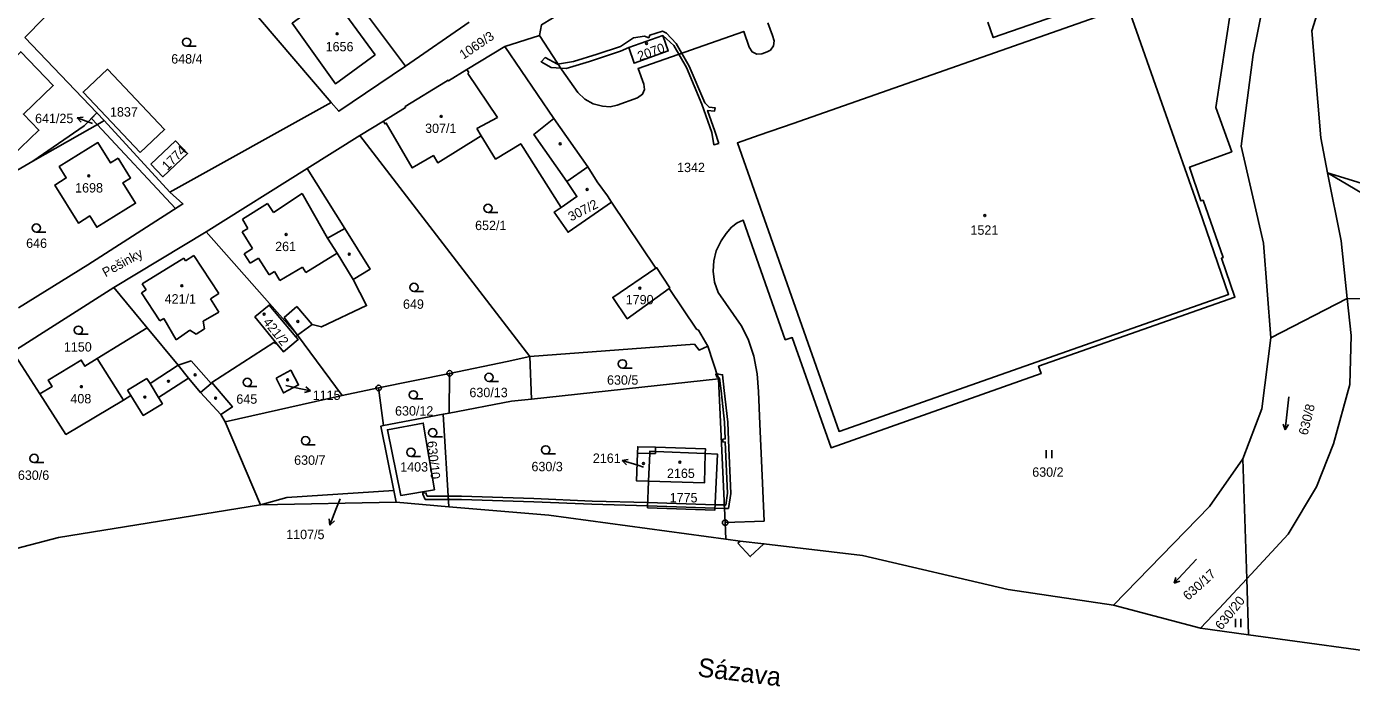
# Model space of a CAD drawing. Extents: x -680203 to -673936, y -1102717 to -1093650.
# Drawn here: x -678506.8 to -678266.1, y -1098365.5 to -1098245.8 of the extents above; entities that cross this region are included whole.
import ezdxf

# ---------------------------------------------------------------- set-up
doc = ezdxf.new("R2010")
doc.units = 0
for name, color, linetype in [('SOxx02xx_Koleje_param další_Popis10', 7, 'Continuous'), ('SOxx02xx_Staničení_Popis10', 7, 'Continuous'), ('SOxxxxxx_Koleje_hlavní_body_Popis10', 7, 'Continuous'), ('SOxxxxxx_Koleje_LN_parametry_Popis10', 7, 'Continuous'), ('SOxxxxxx_Koleje_param další_Popis10', 7, 'Continuous'), ('SOxxxxxx_Osa_bod_P', 7, 'Continuous'), ('SOxxxxxx_Staničení_Popis10', 7, 'Continuous'), ('x_prac', 7, 'Continuous')]:
    doc.layers.add(name, color=color, linetype=linetype)

msp = doc.modelspace()

# ---------------------------------------------------------------- linework, layer by layer
at = {"layer": 'SOxx02xx_Koleje_param další_Popis10'}
for centre, radius in [((-678429.94, -1098308.7), 0.5), ((-678429.94, -1098308.7), 0.0303), ((-678442.83, -1098311.35), 0.5), ((-678442.83, -1098311.35), 0.0303), ((-678379.89, -1098335.79), 0.5), ((-678379.89, -1098335.79), 0.0303)]:
    msp.add_circle(centre, radius, dxfattribs=at)
at = {"layer": 'SOxx02xx_Staničení_Popis10'}
for p, q in [((-678497.62, -1098262.3), (-678496.51, -1098262.2)), ((-678494.82, -1098263.38), (-678497.62, -1098262.3)), ((-678497.62, -1098262.3), (-678496.87, -1098263.13)), ((-678459.7, -1098310.91), (-678458.13, -1098311.24)), ((-678458.13, -1098311.24), (-678455.2, -1098311.86)), ((-678455.2, -1098311.86), (-678456.07, -1098311.17)), ((-678455.2, -1098311.86), (-678456.28, -1098312.15)), ((-678398.62, -1098324.5), (-678397.52, -1098324.32)), ((-678395.75, -1098325.38), (-678398.62, -1098324.5)), ((-678398.62, -1098324.5), (-678397.81, -1098325.27)), ((-678394.74, -1098325.69), (-678395.75, -1098325.38)), ((-678449.85, -1098331.45), (-678450.61, -1098333.42)), ((-678451.69, -1098336.22), (-678451.79, -1098335.11)), ((-678450.61, -1098333.42), (-678451.69, -1098336.22)), ((-678451.69, -1098336.22), (-678450.86, -1098335.47))]:
    msp.add_line(p, q, dxfattribs=at)
at = {"layer": 'SOxxxxxx_Koleje_hlavní_body_Popis10'}
for p, q in [((-678477.7, -1098249.35), (-678475.95, -1098249.35)), ((-678422.96, -1098279.5), (-678421.21, -1098279.5)), ((-678505.02, -1098283.07), (-678503.27, -1098283.07)), ((-678436.41, -1098293.85), (-678434.66, -1098293.85)), ((-678497.37, -1098301.61), (-678495.62, -1098301.61)), ((-678398.55, -1098307.73), (-678396.8, -1098307.73)), ((-678466.68, -1098311.08), (-678464.93, -1098311.08)), ((-678422.8, -1098310.17), (-678421.05, -1098310.17)), ((-678436.53, -1098313.34), (-678434.78, -1098313.34)), ((-678277.52, -1098312.95), (-678278.14, -1098318.92)), ((-678278.14, -1098318.92), (-678278.54, -1098317.9)), ((-678278.14, -1098318.92), (-678277.54, -1098318)), ((-678433.01, -1098320.22), (-678431.26, -1098320.22)), ((-678456.11, -1098321.67), (-678454.36, -1098321.67)), ((-678412.48, -1098323.33), (-678410.73, -1098323.33)), ((-678321.58, -1098324.11), (-678321.58, -1098322.61)), ((-678320.58, -1098324.11), (-678320.58, -1098322.61)), ((-678505.41, -1098324.89), (-678503.66, -1098324.89)), ((-678436.97, -1098323.77), (-678435.22, -1098323.77)), ((-678294.25, -1098342.39), (-678298.34, -1098346.78)), ((-678298.34, -1098346.78), (-678298.04, -1098345.72)), ((-678298.34, -1098346.78), (-678297.31, -1098346.41)), ((-678287.2, -1098354.76), (-678287.2, -1098353.26)), ((-678286.2, -1098354.76), (-678286.2, -1098353.26))]:
    msp.add_line(p, q, dxfattribs=at)
for centre in [(-678477.7, -1098248.6), (-678422.96, -1098278.75), (-678505.02, -1098282.32), (-678436.41, -1098293.1), (-678497.37, -1098300.86), (-678398.55, -1098306.98), (-678422.8, -1098309.42), (-678466.68, -1098310.33), (-678436.53, -1098312.59), (-678433.01, -1098319.47), (-678456.11, -1098320.92), (-678505.41, -1098324.14), (-678436.97, -1098323.02), (-678412.48, -1098322.58)]:
    msp.add_circle(centre, 0.75, dxfattribs=at)
at = {"layer": 'SOxxxxxx_Koleje_LN_parametry_Popis10'}
for points in [[(-678381.04, -1098266.97), (-678381.77, -1098264.75), (-678383.08, -1098260.97), (-678381.8, -1098261.11), (-678381.73, -1098260.51), (-678382.81, -1098260.4), (-678383.56, -1098259.58), (-678386.4, -1098252.94), (-678388.76, -1098248.84), (-678390.52, -1098246.94), (-678391.25, -1098246.58), (-678393.56, -1098247.32), (-678393.76, -1098247.81), (-678394.54, -1098247.5), (-678396.53, -1098247.83), (-678398.9, -1098249.36), (-678403.14, -1098250.78), (-678407.42, -1098252.09), (-678410.36, -1098252.61), (-678412.56, -1098251.39), (-678413.33, -1098252.16), (-678411.52, -1098253.21), (-678408.76, -1098253.4), (-678404.55, -1098252.13), (-678398.9, -1098250.22), (-678397.41, -1098249.59), (-678391.22, -1098247.4), (-678389.24, -1098249.2), (-678386.94, -1098253.2), (-678384.1, -1098259.85), (-678382.33, -1098264.99), (-678381.96, -1098267.2)], [(-678492.69, -1098262.82), (-678494, -1098261.4), (-678494.99, -1098262.43), (-678493.95, -1098263.54), (-678479.73, -1098278.81), (-678478.38, -1098277.96), (-678480.75, -1098275.79)], [(-678381.36, -1098309.45), (-678381.17, -1098309.41), (-678381.38, -1098308.79), (-678381.6, -1098308.87)], [(-678380.9, -1098309.57), (-678380.64, -1098311.86), (-678380.03, -1098317.57), (-678379.88, -1098320.6), (-678380.33, -1098320.66), (-678380.3, -1098321.15), (-678379.86, -1098321.18), (-678379.44, -1098330.46), (-678379.79, -1098332.59), (-678380.04, -1098332.58), (-678380.01, -1098333.19), (-678379.29, -1098333.21), (-678378.84, -1098330.5), (-678379.27, -1098320.84), (-678379.43, -1098317.53), (-678380.04, -1098311.8), (-678380.36, -1098308.95), (-678381.38, -1098308.79), (-678381.17, -1098309.41)], [(-678434.81, -1098330.38), (-678434.78, -1098330.62), (-678434.36, -1098331.56), (-678430.17, -1098331.59), (-678430.21, -1098330.99), (-678434.02, -1098330.96), (-678434.18, -1098330.59), (-678434.18, -1098330.42)], [(-678393.98, -1098332.76), (-678388.73, -1098332.92), (-678381.75, -1098333.13), (-678380.01, -1098333.19), (-678380.04, -1098332.58), (-678381.72, -1098332.53), (-678388.71, -1098332.32), (-678393.95, -1098332.16), (-678404.06, -1098331.86), (-678414.63, -1098331.4), (-678427.76, -1098331.01), (-678430.21, -1098330.99), (-678430.17, -1098331.59), (-678427.78, -1098331.61), (-678414.65, -1098332), (-678404.08, -1098332.46)], [(-678377.59, -1098339.53), (-678375.34, -1098341.94), (-678372.85, -1098339.63), (-678377.16, -1098339.12)]]:
    msp.add_lwpolyline(points, close=True, dxfattribs=at)
at = {"layer": 'SOxxxxxx_Koleje_param další_Popis10'}
for centre in [(-678450.37, -1098247.06), (-678394.17, -1098248.83), (-678431.46, -1098262.06), (-678409.84, -1098267.04), (-678495.5, -1098272.87), (-678404.96, -1098275.32), (-678332.74, -1098280.07), (-678459.65, -1098283.49), (-678448.16, -1098287.09), (-678478.58, -1098292.79), (-678395.39, -1098293.23), (-678463.63, -1098297.95), (-678457.5, -1098299.27), (-678476.18, -1098308.97), (-678496.83, -1098311.11), (-678481.02, -1098310.14), (-678459.36, -1098309.88), (-678485.29, -1098312.99), (-678472.44, -1098313.18), (-678394.73, -1098325.05), (-678388.1, -1098324.83)]:
    msp.add_circle(centre, 0.175, dxfattribs=at)
at = {"layer": 'SOxxxxxx_Staničení_Popis10'}
for p, q in [((-678426.8, -1098253.56), (-678426.42, -1098254.11)), ((-678426.42, -1098254.11), (-678426.66, -1098254.28)), ((-678426.66, -1098254.28), (-678421.26, -1098262.29)), ((-678421.26, -1098262.29), (-678424.99, -1098264.29)), ((-678424.99, -1098264.29), (-678424.19, -1098265.58)), ((-678404.84, -1098271.21), (-678408.63, -1098273.89)), ((-678467.56, -1098280.73), (-678463, -1098277.89)), ((-678463, -1098277.89), (-678461.96, -1098279.49)), ((-678461.96, -1098279.49), (-678456.71, -1098276.07)), ((-678456.71, -1098276.07), (-678452.13, -1098284.18)), ((-678467.63, -1098283.03), (-678466.58, -1098282.43)), ((-678466.58, -1098282.43), (-678467.56, -1098280.73)), ((-678452.13, -1098284.18), (-678448.97, -1098282.41)), ((-678465.74, -1098286.05), (-678467.63, -1098283.03)), ((-678452.13, -1098284.18), (-678450.35, -1098286.87)), ((-678477.91, -1098288.28), (-678476.39, -1098287.29)), ((-678476.39, -1098287.29), (-678471.84, -1098294.23)), ((-678467.23, -1098286.98), (-678465.74, -1098286.05)), ((-678466.14, -1098288.72), (-678467.23, -1098286.98)), ((-678450.35, -1098286.87), (-678456.08, -1098290.38)), ((-678447.43, -1098291.67), (-678450.35, -1098286.87)), ((-678485.79, -1098292.47), (-678478.24, -1098287.78)), ((-678478.24, -1098287.78), (-678477.91, -1098288.28)), ((-678464.65, -1098287.78), (-678466.14, -1098288.72)), ((-678462.73, -1098290.84), (-678464.65, -1098287.78)), ((-678456.65, -1098289.42), (-678460.75, -1098291.87)), ((-678456.08, -1098290.38), (-678456.65, -1098289.42)), ((-678461.73, -1098290.24), (-678462.73, -1098290.84)), ((-678460.75, -1098291.87), (-678461.73, -1098290.24)), ((-678485.89, -1098294.08), (-678485.08, -1098293.56)), ((-678482.58, -1098299.19), (-678485.89, -1098294.08)), ((-678485.08, -1098293.56), (-678485.79, -1098292.47)), ((-678471.84, -1098294.23), (-678473.36, -1098295.17)), ((-678473.36, -1098295.17), (-678471.86, -1098297.61)), ((-678460, -1098298.59), (-678457.67, -1098296.59)), ((-678457.67, -1098296.59), (-678454.88, -1098299.85)), ((-678481.82, -1098298.75), (-678482.58, -1098299.19)), ((-678479.58, -1098302.59), (-678481.82, -1098298.75)), ((-678471.86, -1098297.61), (-678474.7, -1098299.21)), ((-678474.7, -1098299.21), (-678474.46, -1098300.6)), ((-678460, -1098298.59), (-678457.55, -1098301.79)), ((-678477.13, -1098300.84), (-678479.58, -1098302.59)), ((-678475.97, -1098301.58), (-678477.13, -1098300.84)), ((-678474.46, -1098300.6), (-678475.97, -1098301.58)), ((-678493.93, -1098306.02), (-678489.19, -1098313.54)), ((-678476.88, -1098306.41), (-678479.27, -1098307.22)), ((-678473.28, -1098310.51), (-678476.88, -1098306.41)), ((-678484.33, -1098310.54), (-678479.27, -1098307.22)), ((-678488.43, -1098311.74), (-678484.94, -1098309.62)), ((-678484.94, -1098309.62), (-678484.33, -1098310.54)), ((-678484.33, -1098310.54), (-678482.82, -1098313.1)), ((-678475.21, -1098312.18), (-678473.28, -1098310.51)), ((-678473.28, -1098310.51), (-678473.12, -1098310.37)), ((-678487.82, -1098312.73), (-678488.43, -1098311.74)), ((-678395.82, -1098323.16), (-678393.6, -1098323.23)), ((-678393.6, -1098323.23), (-678392.57, -1098323.26)), ((-678392.57, -1098323.26), (-678392.56, -1098322.87)), ((-678392.56, -1098322.87), (-678392.53, -1098322.11))]:
    msp.add_line(p, q, dxfattribs=at)
at = {"layer": 'x_prac'}
for p, q in [((-678454.42, -1098230.92), (-678437.97, -1098252.98)), ((-678451.46, -1098259.52), (-678472.63, -1098234.78)), ((-678437.97, -1098252.98), (-678426.37, -1098244.94)), ((-678494, -1098261.4), (-678507.08, -1098247.76)), ((-678413.64, -1098247.39), (-678419.9, -1098249.36)), ((-678411, -1098262.43), (-678419.9, -1098249.36)), ((-678480.75, -1098275.79), (-678451.46, -1098259.52)), ((-678494, -1098261.4), (-678492.69, -1098262.82)), ((-678480.75, -1098275.79), (-678492.69, -1098262.82)), ((-678441.97, -1098262.91), (-678446.24, -1098265.52)), ((-678446.24, -1098265.52), (-678455.81, -1098271.51)), ((-678415.39, -1098305.62), (-678446.24, -1098265.52)), ((-678270.46, -1098272.31), (-678271.72, -1098265.96)), ((-678521.83, -1098279.48), (-678505.62, -1098270.21)), ((-678455.81, -1098271.51), (-678474.16, -1098283.01)), ((-678392.5, -1098289.61), (-678400.51, -1098277.64)), ((-678490.94, -1098293.12), (-678474.16, -1098283.01)), ((-678474.16, -1098283.01), (-678457.55, -1098301.79)), ((-678490.94, -1098293.12), (-678509.25, -1098304.78)), ((-678484.88, -1098300.44), (-678490.94, -1098293.12)), ((-678266.9, -1098295.14), (-678280.76, -1098302.23)), ((-678266.19, -1098301.83), (-678266.9, -1098295.14)), ((-678457.55, -1098301.79), (-678457.88, -1098302.07)), ((-678449.43, -1098312.71), (-678457.55, -1098301.79)), ((-678383.02, -1098303.76), (-678381.08, -1098309.7)), ((-678504.35, -1098312.43), (-678509.25, -1098304.78)), ((-678415.39, -1098305.62), (-678415.09, -1098313.36)), ((-678429.94, -1098308.7), (-678442.83, -1098311.35)), ((-678430.05, -1098315.9), (-678429.94, -1098308.7)), ((-678442.83, -1098311.35), (-678449.43, -1098312.71)), ((-678441.93, -1098318.16), (-678442.83, -1098311.35)), ((-678381.08, -1098309.7), (-678415.09, -1098313.36)), ((-678381.08, -1098309.7), (-678379.89, -1098335.79)), ((-678449.43, -1098312.71), (-678470.72, -1098317.47)), ((-678418.72, -1098313.75), (-678430.05, -1098315.9)), ((-678415.09, -1098313.36), (-678418.72, -1098313.75)), ((-678470.72, -1098317.47), (-678471.52, -1098316.18)), ((-678441.93, -1098318.16), (-678431.13, -1098316.11)), ((-678431.13, -1098316.11), (-678430.05, -1098315.9)), ((-678431.13, -1098316.11), (-678430.09, -1098332.89)), ((-678464.28, -1098332.57), (-678470.72, -1098317.47)), ((-678285.85, -1098324.19), (-678285.16, -1098346)), ((-678440.08, -1098329.97), (-678439.66, -1098332.1)), ((-678464.28, -1098332.57), (-678439.66, -1098332.1)), ((-678439.66, -1098332.1), (-678430.09, -1098332.89)), ((-678379.75, -1098338.81), (-678379.89, -1098335.79)), ((-678285.16, -1098346), (-678284.84, -1098356.15)), ((-678309.33, -1098350.77), (-678293.53, -1098354.96)), ((-678293.53, -1098354.96), (-678284.84, -1098356.15))]:
    msp.add_line(p, q, dxfattribs=at)
for points in [[(-678271.72, -1098265.96), (-678273.34, -1098246.57), (-678271.37, -1098240.31), (-678269.5, -1098231.26), (-678267.38, -1098222.47), (-678265.6, -1098197.83), (-678264.78, -1098180.85)], [(-678381.3, -1098226.01), (-678413.23, -1098245.44), (-678413.64, -1098247.39)], [(-678280.76, -1098302.23), (-678282.09, -1098285.08), (-678286.19, -1098267.5), (-678284, -1098250.84), (-678280.18, -1098231.78)], [(-678305.29, -1098238.75), (-678331.18, -1098247.78), (-678332.15, -1098244.98)], [(-678507.08, -1098247.76), (-678500.15, -1098240.61), (-678499.85, -1098240.55)], [(-678443.45, -1098250.89), (-678451.47, -1098239.94), (-678458.56, -1098245.16), (-678450.65, -1098256.16), (-678443.45, -1098250.89)], [(-678379.89, -1098335.79), (-678372.81, -1098335.5), (-678373.27, -1098324.54), (-678373.57, -1098317.91), (-678373.81, -1098311.97), (-678374.07, -1098308.8), (-678374.66, -1098305.56), (-678375.74, -1098302.47), (-678376.97, -1098300.04), (-678381.14, -1098294.05), (-678381.84, -1098292.15), (-678382.05, -1098290.14), (-678381.97, -1098288.28), (-678381.53, -1098286.46), (-678380.62, -1098284.64), (-678379.7, -1098283.29), (-678378.74, -1098282.17), (-678377.7, -1098281.39), (-678376.6, -1098280.9), (-678368.98, -1098302.61), (-678367.71, -1098302.2), (-678360.64, -1098322.19), (-678322.49, -1098308.73), (-678322.96, -1098307.4), (-678287.3, -1098294.89), (-678289.76, -1098287.8), (-678289.46, -1098287.7), (-678293.08, -1098277.28), (-678293.48, -1098277.42), (-678295.53, -1098271.26), (-678287.87, -1098268.47), (-678290.75, -1098260.44), (-678288.05, -1098242.68)], [(-678306.67, -1098242.33), (-678306.78, -1098242.04), (-678367.53, -1098263.36), (-678373.73, -1098265.48), (-678377.66, -1098266.87), (-678359.2, -1098319.22), (-678288.46, -1098294.38), (-678293.75, -1098279.1), (-678306.67, -1098242.33)], [(-678372.12, -1098245.11), (-678371.31, -1098247.37), (-678371, -1098248.33), (-678371.1, -1098249.28), (-678371.67, -1098250.05), (-678372.27, -1098250.38), (-678373.2, -1098250.7), (-678374.11, -1098250.77), (-678375.01, -1098250.35), (-678375.54, -1098249.53), (-678376.52, -1098246.66), (-678395.72, -1098253.35), (-678394.69, -1098256.23), (-678394.56, -1098257.17), (-678394.91, -1098258.06), (-678395.79, -1098258.72), (-678399.49, -1098260.06), (-678400.77, -1098260.31), (-678402.18, -1098260.2), (-678403.89, -1098259.76), (-678405.35, -1098258.96), (-678406.64, -1098257.76), (-678409.56, -1098253.64), (-678413.64, -1098247.39)], [(-678397.41, -1098249.59), (-678396.42, -1098252.41), (-678390.23, -1098250.2), (-678391.22, -1098247.4), (-678397.41, -1098249.59)], [(-678509.45, -1098269.31), (-678504.54, -1098264.57), (-678507.35, -1098261.66), (-678501.95, -1098256.44), (-678507.83, -1098250.35), (-678513.37, -1098255.69), (-678517.54, -1098251.38), (-678522.31, -1098255.98), (-678509.45, -1098269.31)], [(-678419.9, -1098249.36), (-678426.8, -1098253.56), (-678430.14, -1098255.62), (-678430.22, -1098255.48), (-678430.69, -1098255.77), (-678438.03, -1098260.29), (-678437.94, -1098260.43), (-678441.97, -1098262.91)], [(-678486.13, -1098268.64), (-678496.53, -1098257.67), (-678492.08, -1098253.51), (-678481.7, -1098264.44), (-678486.13, -1098268.64)], [(-678451.46, -1098259.52), (-678450.09, -1098261.13), (-678437.97, -1098252.98)], [(-678505.62, -1098270.21), (-678496.3, -1098263.81), (-678494, -1098261.4)], [(-678492.69, -1098262.82), (-678493.06, -1098263.03), (-678505.62, -1098270.21)], [(-678441.97, -1098262.91), (-678441.68, -1098263.42), (-678441.45, -1098263.29), (-678436.73, -1098271.41), (-678432.87, -1098269.18), (-678432.11, -1098270.49), (-678424.19, -1098265.58), (-678421.58, -1098269.8), (-678417.03, -1098267.03), (-678409.67, -1098278.58)], [(-678409.67, -1098278.58), (-678406.82, -1098276.61), (-678408.63, -1098273.89), (-678414.66, -1098265.36), (-678411, -1098262.43)], [(-678400.51, -1098277.64), (-678401.29, -1098276.48), (-678403.12, -1098273.94), (-678404.84, -1098271.21), (-678411, -1098262.43)], [(-678490.13, -1098269.65), (-678491.53, -1098270.52), (-678493.82, -1098266.82), (-678500.85, -1098271.16), (-678499.58, -1098273.23), (-678501.66, -1098274.52), (-678497.38, -1098281.43), (-678495.3, -1098280.14), (-678494.04, -1098282.18), (-678486.99, -1098277.82), (-678489.28, -1098274.12), (-678487.9, -1098273.27), (-678490.13, -1098269.65)], [(-678484.19, -1098270.75), (-678479.73, -1098266.51), (-678477.55, -1098268.8), (-678482.02, -1098273.03), (-678484.19, -1098270.75)], [(-678457.55, -1098301.79), (-678454.88, -1098299.85), (-678453.22, -1098300.26), (-678445.02, -1098296.39), (-678447.43, -1098291.67), (-678444.35, -1098289.77), (-678448.97, -1098282.41), (-678455.81, -1098271.51)], [(-678270.46, -1098272.31), (-678254.4, -1098281.82), (-678245.1, -1098281.24)], [(-678266.9, -1098295.14), (-678268.02, -1098284.66), (-678270.46, -1098272.31)], [(-678245.1, -1098281.24), (-678247.4, -1098279.36), (-678270.46, -1098272.31)], [(-678508.24, -1098296.79), (-678495.64, -1098288.99), (-678493.28, -1098287.48), (-678478.38, -1098277.96), (-678480.75, -1098275.79)], [(-678409.67, -1098278.58), (-678410.92, -1098279.44), (-678408.42, -1098283.09), (-678400.51, -1098277.64)], [(-678390.05, -1098293.28), (-678397.66, -1098298.78), (-678400.3, -1098294.93), (-678392.5, -1098289.61)], [(-678392.5, -1098289.61), (-678392.35, -1098289.51), (-678389.94, -1098293.2), (-678390.05, -1098293.28)], [(-678383.02, -1098303.76), (-678384.76, -1098300.86), (-678385.09, -1098300.69), (-678390.05, -1098293.28)], [(-678461.24, -1098303.42), (-678465.3, -1098298.45), (-678462.69, -1098296.31), (-678457.88, -1098302.07)], [(-678204.72, -1098319.78), (-678219.63, -1098303.35), (-678234.8, -1098295.83), (-678266.9, -1098295.14)], [(-678484.88, -1098300.44), (-678493.93, -1098306.02), (-678496.17, -1098307.4), (-678496.86, -1098306.28), (-678502.83, -1098309.91), (-678502.12, -1098311.06), (-678504.35, -1098312.43)], [(-678477.35, -1098309.56), (-678479.27, -1098307.22), (-678484.88, -1098300.44)], [(-678457.88, -1098302.07), (-678457.46, -1098302.58), (-678460.12, -1098304.79), (-678461.24, -1098303.42)], [(-678285.16, -1098346), (-678277.64, -1098337.88), (-678272.45, -1098329.3), (-678269.36, -1098321.49), (-678266.41, -1098310.69), (-678266.19, -1098301.83)], [(-678461.24, -1098303.42), (-678461.89, -1098303.07), (-678473.12, -1098310.37), (-678469.4, -1098314.79), (-678471.52, -1098316.18)], [(-678415.39, -1098305.62), (-678385.48, -1098303.41), (-678384.62, -1098304.47), (-678383.02, -1098303.76)], [(-678280.76, -1098302.23), (-678282.42, -1098315.11), (-678285.85, -1098324.19)], [(-678415.39, -1098305.62), (-678419.51, -1098306.56), (-678429.94, -1098308.7)], [(-678461.44, -1098309.56), (-678460.14, -1098312.26), (-678457.38, -1098310.78), (-678458.8, -1098308.14), (-678461.44, -1098309.56)], [(-678504.35, -1098312.43), (-678499.65, -1098319.78), (-678489.19, -1098313.54), (-678487.82, -1098312.73), (-678485.59, -1098316.34), (-678482.1, -1098314.2), (-678482.82, -1098313.1), (-678477.35, -1098309.56)], [(-678471.52, -1098316.18), (-678475.21, -1098312.18), (-678477.35, -1098309.56)], [(-678440.08, -1098329.97), (-678442.43, -1098318.25), (-678441.93, -1098318.16)], [(-678432.69, -1098329.86), (-678434.72, -1098317.73), (-678441.25, -1098318.94), (-678438.83, -1098330.85), (-678432.69, -1098329.86)], [(-678393.8, -1098328.28), (-678395.97, -1098328.21), (-678395.82, -1098323.16), (-678395.78, -1098322.01), (-678392.53, -1098322.11), (-678383.48, -1098322.39), (-678383.51, -1098323.26)], [(-678383.51, -1098323.26), (-678381.31, -1098323.36), (-678381.77, -1098333.54), (-678393.99, -1098333.09), (-678393.8, -1098328.28)], [(-678383.51, -1098323.26), (-678392.56, -1098322.87), (-678393.58, -1098322.82), (-678393.6, -1098323.23), (-678393.8, -1098328.28)], [(-678383.51, -1098323.26), (-678383.67, -1098328.59), (-678393.8, -1098328.28)], [(-678285.85, -1098324.19), (-678291.93, -1098332.84), (-678309.33, -1098350.77)], [(-678464.28, -1098332.57), (-678459.52, -1098331.21), (-678440.08, -1098329.97)], [(-678542.2, -1098349.27), (-678500.99, -1098338.46), (-678464.28, -1098332.57)], [(-678430.09, -1098332.89), (-678411.92, -1098334.4), (-678379.75, -1098338.81)], [(-678379.75, -1098338.81), (-678377.16, -1098339.12), (-678372.85, -1098339.63), (-678354.95, -1098341.76), (-678328.46, -1098347.92), (-678309.33, -1098350.77)], [(-678293.53, -1098354.96), (-678290.15, -1098351.39), (-678285.16, -1098346)], [(-678284.84, -1098356.15), (-678236.06, -1098362.81), (-678199.49, -1098364.45)]]:
    msp.add_lwpolyline(points, dxfattribs=at)

# ---------------------------------------------------------------- texts
at = {"layer": 'SOxx02xx_Staničení_Popis10'}
for s, height, rotation, p in [('Pešinky', 1.7, 29, (-678492.44, -1098291.28)), ('Sázava', 3.4, 353, (-678385.01, -1098363.66))]:
    msp.add_text(s, height=height, rotation=rotation, dxfattribs=at).set_placement(p)
at = {"layer": 'SOxxxxxx_Osa_bod_P'}
for s, rotation, p in [('1069/3', 34, (-678427.43, -1098251.79)), ('2070', 20, (-678395.45, -1098252.03)), ('1774', 45, (-678481.19, -1098271.97)), ('307/2', 27, (-678407.88, -1098281.15)), ('421/2', 309, (-678463.93, -1098299.45)), ('630/8', 76, (-678274.12, -1098320.03)), ('630/10', 276, (-678434.03, -1098321.04)), ('630/17', 42, (-678295.79, -1098350)), ('630/20', 51, (-678289.74, -1098355.39))]:
    msp.add_text(s, height=1.7, rotation=rotation, dxfattribs=at).set_placement(p)
for s, p in [('1656', (-678452.46, -1098250.26)), ('648/4', (-678480.51, -1098252.48)), ('1837', (-678491.63, -1098262.1)), ('641/25', (-678505.24, -1098263.29)), ('307/1', (-678434.39, -1098265.08)), ('1342', (-678388.62, -1098272.18)), ('1698', (-678497.96, -1098275.88)), ('652/1', (-678425.31, -1098282.7)), ('1521', (-678335.33, -1098283.55)), ('646', (-678506.86, -1098285.93)), ('261', (-678461.63, -1098286.52)), ('421/1', (-678481.7, -1098296.03)), ('1790', (-678397.95, -1098296.17)), ('649', (-678438.41, -1098296.98)), ('1150', (-678500, -1098304.74)), ('630/5', (-678401.35, -1098310.75)), ('630/13', (-678426.34, -1098313.02)), ('408', (-678498.82, -1098314.14)), ('645', (-678468.68, -1098314.21)), ('1115', (-678454.81, -1098313.51)), ('630/12', (-678439.85, -1098316.36)), ('630/7', (-678458.18, -1098325.29)), ('2161', (-678403.92, -1098324.94)), ('1403', (-678438.91, -1098326.52)), ('630/3', (-678415.07, -1098326.46)), ('2165', (-678390.46, -1098327.68)), ('630/2', (-678324.11, -1098327.46)), ('630/6', (-678508.36, -1098328.02)), ('1775', (-678389.97, -1098332.12)), ('1107/5', (-678459.62, -1098338.78))]:
    msp.add_text(s, height=1.7, dxfattribs=at).set_placement(p)

doc.saveas('drawing.dxf')
